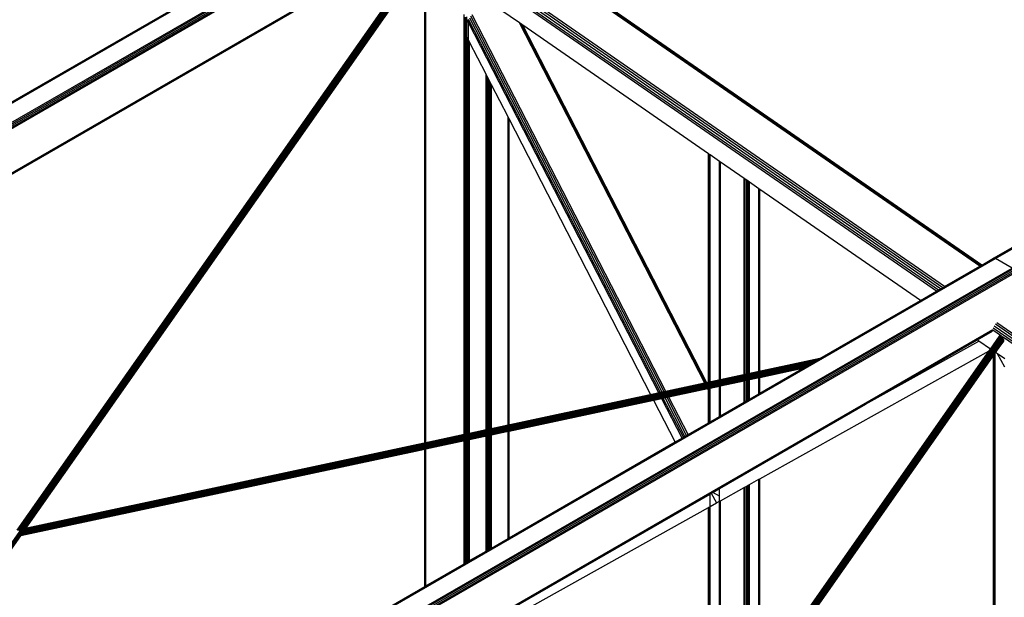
# Model space of a CAD drawing. Header units: millimetres. Extents: x 10 to 1250, y -62 to 528.
# Tile 717 of 909: x 616.11 to 618.02, y 522.45 to 523.58. Entities that reach past the tile are written whole.
import ezdxf

# ---------------------------------------------------------------- set-up
doc = ezdxf.new("R2010")
doc.units = ezdxf.units.MM
doc.header["$LTSCALE"] = 0.05

msp = doc.modelspace()

# ---------------------------------------------------------------- linework, layer by layer
at = {"color": 8}
for p, q in [((618.0041, 523.1134), (620.7571, 524.7028)), ((618.0061, 523.1127), (620.7571, 524.701)), ((618.0025, 523.1131), (619.6577, 524.0687)), ((614.3022, 522.3801), (616.8983, 523.879)), ((614.3022, 522.3807), (616.8968, 523.8788)), ((614.3022, 522.3783), (616.8983, 523.8772)), ((614.3022, 522.3412), (616.8983, 523.8401)), ((614.3022, 522.3385), (616.8983, 523.8374)), ((614.3022, 522.3352), (616.8983, 523.8341)), ((614.3022, 522.332), (616.8983, 523.8309)), ((614.3022, 522.3293), (616.8983, 523.8282)), ((614.3022, 522.2432), (616.8962, 523.7409)), ((614.3022, 522.2414), (616.8957, 523.7388)), ((614.3022, 522.2407), (616.8957, 523.7381)), ((616.1072, 522.5847), (616.9086, 523.7277)), ((616.1074, 522.5848), (616.909, 523.728)), ((616.1077, 522.5849), (616.9094, 523.7281)), ((616.1082, 522.5849), (616.9099, 523.7282)), ((616.1087, 522.5849), (616.9104, 523.7282)), ((616.1092, 522.5849), (616.9109, 523.7281)), ((616.1098, 522.5847), (616.9115, 523.728)), ((616.1104, 522.5844), (616.912, 523.7277)), ((616.1109, 522.5841), (616.9126, 523.7274)), ((616.1121, 522.5845), (616.9132, 523.7269)), ((616.1135, 522.5853), (616.9137, 523.7265)), ((617.976, 523.0978), (617.057, 523.7345)), ((617.9785, 523.0992), (617.06, 523.7356)), ((617.9795, 523.0998), (617.062, 523.7355)), ((616.1149, 522.5859), (616.9143, 523.7259)), ((616.1162, 522.5864), (616.9148, 523.7253)), ((616.1174, 522.5869), (616.9152, 523.7247)), ((616.1185, 522.5872), (616.9157, 523.724)), ((616.1195, 522.5874), (616.916, 523.7233)), ((616.1204, 522.5876), (616.9163, 523.7226)), ((616.1213, 522.5878), (616.9166, 523.7219)), ((616.1221, 522.5879), (616.9167, 523.7212)), ((616.1227, 522.5881), (616.9169, 523.7206)), ((616.1233, 522.5882), (616.9169, 523.7199)), ((616.1238, 522.5883), (616.9169, 523.7193)), ((616.1241, 522.5883), (616.9167, 523.7188)), ((616.1071, 522.5847), (616.8926, 523.705)), ((616.1243, 522.5884), (616.8983, 523.6923)), ((616.8983, 522.7541), (616.8983, 523.6923)), ((616.8989, 522.7543), (616.8989, 523.693)), ((616.9005, 522.7546), (616.9005, 523.6953)), ((617.8994, 523.0536), (616.9802, 523.6904)), ((617.9036, 523.056), (616.983, 523.6938)), ((617.9073, 523.0581), (616.9883, 523.6948)), ((617.8918, 523.0492), (616.975, 523.6843)), ((617.8952, 523.0512), (616.9779, 523.6867)), ((617.082, 523.5704), (617.0281, 523.6077)), ((616.975, 523.553), (616.975, 523.5864)), ((616.9774, 523.5484), (616.9774, 523.5818)), ((616.9802, 523.5764), (616.9802, 523.5824)), ((616.983, 523.571), (616.9802, 523.5764)), ((616.9802, 523.543), (616.9802, 523.5764)), ((617.3557, 522.8521), (616.983, 523.5769)), ((616.983, 523.571), (616.983, 523.5769)), ((617.3592, 522.8528), (616.9856, 523.5795)), ((617.363, 522.8536), (616.9878, 523.5834)), ((617.3665, 522.8544), (616.9904, 523.5859)), ((617.3529, 522.8515), (616.983, 523.571)), ((616.983, 523.5376), (616.983, 523.571)), ((617.4418, 522.8705), (617.082, 523.5704)), ((617.0864, 523.5673), (617.082, 523.5704)), ((617.4444, 522.8711), (617.0864, 523.5673)), ((617.0888, 523.5657), (617.0864, 523.5673)), ((617.4458, 522.8714), (617.0888, 523.5657)), ((617.4492, 523.316), (617.0888, 523.5657)), ((616.9774, 523.5484), (616.975, 523.553)), ((616.975, 522.7706), (616.975, 523.553)), ((616.9774, 522.7711), (616.9774, 523.5484)), ((616.9802, 522.7717), (616.9802, 523.543)), ((616.9816, 523.5403), (616.9802, 523.543)), ((616.9816, 522.772), (616.9816, 523.5403)), ((616.9828, 523.538), (616.9816, 523.5403)), ((616.9828, 523.538), (616.9828, 522.7722)), ((616.983, 523.5376), (616.9828, 523.538)), ((616.983, 522.7723), (616.983, 523.5376)), ((616.9853, 523.533), (616.983, 523.5376)), ((616.9853, 522.7728), (616.9853, 523.533)), ((617.0174, 523.4705), (616.9853, 523.533)), ((617.0174, 522.7796), (617.0174, 523.4705)), ((617.019, 523.4674), (617.0174, 523.4705)), ((617.019, 522.78), (617.019, 523.4674)), ((617.0196, 523.4663), (617.019, 523.4674)), ((617.0196, 522.7801), (617.0196, 523.4663)), ((617.0198, 523.4659), (617.0196, 523.4663)), ((617.0198, 522.7801), (617.0198, 523.4659)), ((617.02, 523.4655), (617.0198, 523.4659)), ((617.02, 522.7802), (617.02, 523.4655)), ((617.0212, 523.4632), (617.02, 523.4655)), ((617.0212, 522.7804), (617.0212, 523.4632)), ((617.0226, 523.4605), (617.0212, 523.4632)), ((617.0226, 522.7807), (617.0226, 523.4605)), ((617.0254, 523.455), (617.0226, 523.4605)), ((617.0254, 522.7813), (617.0254, 523.455)), ((617.0278, 523.4504), (617.0254, 523.455)), ((617.0278, 522.7818), (617.0278, 523.4504)), ((617.0599, 523.388), (617.0278, 523.4504)), ((617.0599, 522.7887), (617.0599, 523.388)), ((617.0615, 523.3849), (617.0599, 523.388)), ((617.0615, 522.7891), (617.0615, 523.3849)), ((617.062, 523.3838), (617.0615, 523.3849)), ((617.062, 522.7892), (617.062, 523.3838)), ((617.3374, 522.8482), (617.062, 523.3838)), ((617.4492, 522.8721), (617.4492, 523.316)), ((617.4499, 523.3155), (617.4492, 523.316)), ((617.4499, 522.8722), (617.4499, 523.3155)), ((617.4516, 523.3143), (617.4499, 523.3155)), ((617.4516, 522.8726), (617.4516, 523.3143)), ((617.452, 523.314), (617.4516, 523.3143)), ((617.452, 522.8727), (617.452, 523.314)), ((617.4706, 523.3011), (617.452, 523.314)), ((617.4706, 522.8767), (617.4706, 523.3011)), ((617.4723, 523.2999), (617.4706, 523.3011)), ((617.4723, 522.877), (617.4723, 523.2999)), ((617.5182, 523.2682), (617.4723, 523.2999)), ((617.5182, 522.8869), (617.5182, 523.2682)), ((617.5196, 523.2672), (617.5182, 523.2682)), ((617.5196, 522.8872), (617.5196, 523.2672)), ((617.5205, 523.2666), (617.5196, 523.2672)), ((617.5205, 522.8874), (617.5205, 523.2666)), ((617.5232, 523.2647), (617.5205, 523.2666)), ((617.5232, 522.8879), (617.5232, 523.2647)), ((617.526, 523.2627), (617.5232, 523.2647)), ((617.526, 522.8885), (617.526, 523.2627)), ((617.5283, 523.2611), (617.526, 523.2627)), ((617.5283, 522.889), (617.5283, 523.2611)), ((617.547, 523.2482), (617.5283, 523.2611)), ((617.547, 522.893), (617.547, 523.2482)), ((617.5487, 523.247), (617.547, 523.2482)), ((617.5487, 522.8934), (617.5487, 523.247)), ((617.8604, 523.0311), (617.5487, 523.247)), ((615.2443, 521.52), (618.0041, 523.1134)), ((615.2463, 521.5193), (618.0061, 523.1127)), ((617.9073, 523.0581), (617.976, 523.0978)), ((617.976, 523.0978), (617.9785, 523.0992)), ((617.9785, 523.0992), (617.9795, 523.0998)), ((617.9795, 523.0998), (618.0025, 523.1131)), ((618.0041, 523.1134), (618.0025, 523.1131)), ((618.0061, 523.1127), (618.0041, 523.1134)), ((618.0382, 523.0942), (618.0061, 523.1127)), ((615.2784, 521.5008), (618.0382, 523.0942)), ((615.2804, 521.4992), (618.0402, 523.0926)), ((615.282, 521.4969), (618.0419, 523.0903)), ((615.2832, 521.4943), (618.043, 523.0877)), ((615.2835, 521.4918), (618.0434, 523.0852)), ((617.9036, 523.056), (617.9073, 523.0581)), ((617.8604, 523.0311), (617.8918, 523.0492)), ((617.8918, 523.0492), (617.8952, 523.0512)), ((617.8952, 523.0512), (617.8994, 523.0536)), ((617.8994, 523.0536), (617.9036, 523.056)), ((617.6652, 522.9183), (617.8604, 523.0311)), ((619.0056, 522.2872), (618.0033, 522.9815)), ((619.0098, 522.2896), (618.0059, 522.9851)), ((619.0134, 522.2917), (618.009, 522.9876)), ((615.3279, 521.4314), (618.0011, 522.9748)), ((615.3294, 521.4304), (618.0006, 522.9726)), ((617.2128, 521.8185), (618.0143, 522.962)), ((617.213, 521.8186), (618.0146, 522.9622)), ((617.2134, 521.8187), (618.015, 522.9624)), ((617.2138, 521.8187), (618.0155, 522.9625)), ((617.2143, 521.8187), (618.016, 522.9625)), ((617.2149, 521.8187), (618.0165, 522.9624)), ((617.2154, 521.8185), (618.0171, 522.9622)), ((617.216, 521.8182), (618.0177, 522.962)), ((617.9706, 522.9547), (617.9994, 522.9713)), ((618.0176, 522.962), (618.0008, 522.9737)), ((619.0014, 522.2848), (618.0016, 522.9775)), ((617.2166, 521.8179), (618.0182, 522.9616)), ((617.2177, 521.8183), (618.0188, 522.9612)), ((617.2192, 521.8191), (618.0194, 522.9607)), ((617.2205, 521.8197), (618.0199, 522.9602)), ((617.2218, 521.8202), (618.0204, 522.9596)), ((617.2231, 521.8207), (618.0209, 522.959)), ((617.2241, 521.821), (618.0213, 522.9583)), ((617.2251, 521.8212), (618.0216, 522.9576)), ((617.226, 521.8214), (618.022, 522.9569)), ((617.2269, 521.8215), (618.0222, 522.9562)), ((617.2277, 521.8217), (618.0224, 522.9555)), ((617.2284, 521.8219), (618.0225, 522.9548)), ((617.2289, 521.822), (618.0225, 522.9542)), ((617.2294, 521.8221), (618.0225, 522.9536)), ((617.2297, 521.8221), (618.0224, 522.9531)), ((617.754, 522.8296), (617.97, 522.9543)), ((617.754, 522.8296), (617.974, 522.9524)), ((617.97, 522.9543), (617.9706, 522.9547)), ((617.974, 522.9524), (617.9706, 522.9547)), ((617.9965, 522.9368), (617.974, 522.9524)), ((617.9965, 522.9368), (618.0139, 522.9617)), ((618.0064, 522.9299), (618.022, 522.9522)), ((618.0191, 522.961), (618.0194, 522.9607)), ((618.998, 522.2828), (618.0194, 522.9607)), ((618.022, 522.9522), (618.0222, 522.9526)), ((617.5487, 522.6849), (617.9941, 522.9333)), ((617.5487, 522.2979), (617.9941, 522.9333)), ((617.5487, 522.277), (618.0024, 522.9243)), ((617.9941, 522.9333), (617.9965, 522.9368)), ((618.0024, 522.9243), (618.0031, 522.9253)), ((618.0024, 521.9874), (618.0024, 522.9243)), ((618.0031, 522.9253), (618.0048, 522.9277)), ((618.0031, 521.9876), (618.0031, 522.9253)), ((618.0048, 522.9277), (618.0052, 522.9283)), ((618.0048, 521.9879), (618.0048, 522.9277)), ((618.0052, 522.9283), (618.0064, 522.9299)), ((618.0052, 521.988), (618.0052, 522.9283)), ((618.0097, 522.9276), (618.0064, 522.9299)), ((618.0239, 522.9017), (618.0097, 522.9276)), ((618.0239, 522.9178), (618.0097, 522.9276)), ((617.6612, 522.916), (616.1109, 522.5841)), ((617.6597, 522.9152), (616.1115, 522.5837)), ((617.658, 522.9142), (616.1121, 522.5832)), ((617.6562, 522.9132), (616.1126, 522.5826)), ((617.6625, 522.9168), (616.1127, 522.5849)), ((617.6543, 522.912), (616.1131, 522.582)), ((617.6523, 522.9109), (616.1136, 522.5814)), ((617.6502, 522.9097), (616.114, 522.5807)), ((617.6635, 522.9174), (616.1141, 522.5856)), ((617.6481, 522.9084), (616.1143, 522.58)), ((617.6459, 522.9072), (616.1147, 522.5793)), ((617.6439, 522.906), (616.1149, 522.5786)), ((617.6419, 522.9049), (616.1151, 522.5779)), ((617.6643, 522.9178), (616.1155, 522.5862)), ((617.6649, 522.9182), (616.1167, 522.5867)), ((617.6652, 522.9183), (617.5487, 522.8934)), ((617.64, 522.9038), (617.6419, 522.9049)), ((617.6419, 522.9049), (617.6439, 522.906)), ((617.6439, 522.906), (617.6459, 522.9072)), ((617.6459, 522.9072), (617.6481, 522.9084)), ((617.6481, 522.9084), (617.6502, 522.9097)), ((617.6502, 522.9097), (617.6523, 522.9109)), ((617.6523, 522.9109), (617.6543, 522.912)), ((617.6543, 522.912), (617.6562, 522.9132)), ((617.6562, 522.9132), (617.658, 522.9142)), ((617.658, 522.9142), (617.6597, 522.9152)), ((617.6597, 522.9152), (617.6612, 522.916)), ((617.6612, 522.916), (617.6625, 522.9168)), ((617.6625, 522.9168), (617.6635, 522.9174)), ((617.6635, 522.9174), (617.6643, 522.9178)), ((617.6643, 522.9178), (617.6649, 522.9182)), ((617.6649, 522.9182), (617.6652, 522.9183)), ((617.6317, 522.899), (616.1143, 522.5741)), ((617.6322, 522.8993), (616.1144, 522.5743)), ((617.6329, 522.8997), (616.1147, 522.5746)), ((617.6339, 522.9003), (616.1149, 522.575)), ((617.6352, 522.901), (616.1151, 522.5755)), ((617.64, 522.9038), (616.1152, 522.5773)), ((616.1152, 522.5766), (617.6382, 522.9027)), ((617.6366, 522.9018), (616.1152, 522.5761)), ((617.5182, 522.8869), (617.4723, 522.877)), ((617.5196, 522.8872), (617.5182, 522.8869)), ((617.5205, 522.8874), (617.5196, 522.8872)), ((617.5232, 522.8879), (617.5205, 522.8874)), ((617.526, 522.8885), (617.5232, 522.8879)), ((617.5283, 522.889), (617.526, 522.8885)), ((617.547, 522.893), (617.5283, 522.889)), ((617.5487, 522.8934), (617.547, 522.893)), ((617.6315, 522.8989), (617.5487, 522.8811)), ((617.5487, 522.8511), (617.6315, 522.8989)), ((617.6315, 522.8989), (617.6317, 522.899)), ((617.6317, 522.899), (617.6322, 522.8993)), ((617.6322, 522.8993), (617.6329, 522.8997)), ((617.6329, 522.8997), (617.6339, 522.9003)), ((617.6339, 522.9003), (617.6352, 522.901)), ((617.6352, 522.901), (617.6366, 522.9018)), ((617.6366, 522.9018), (617.6382, 522.9027)), ((617.6382, 522.9027), (617.64, 522.9038)), ((617.4418, 522.8705), (617.3665, 522.8544)), ((617.4444, 522.8711), (617.4418, 522.8705)), ((617.4458, 522.8714), (617.4444, 522.8711)), ((617.4492, 522.8721), (617.4458, 522.8714)), ((617.4499, 522.8722), (617.4492, 522.8721)), ((617.4516, 522.8726), (617.4499, 522.8722)), ((617.452, 522.8727), (617.4516, 522.8726)), ((617.4706, 522.8767), (617.452, 522.8727)), ((617.4723, 522.877), (617.4706, 522.8767)), ((617.5182, 522.8746), (617.4723, 522.8648)), ((617.5196, 522.8749), (617.5182, 522.8746)), ((617.5182, 522.8334), (617.5182, 522.8746)), ((617.5205, 522.8751), (617.5196, 522.8749)), ((617.5196, 522.8343), (617.5196, 522.8749)), ((617.5232, 522.8757), (617.5205, 522.8751)), ((617.5205, 522.8348), (617.5205, 522.8751)), ((617.526, 522.8763), (617.5232, 522.8757)), ((617.5232, 522.8364), (617.5232, 522.8757)), ((617.5283, 522.8768), (617.526, 522.8763)), ((617.526, 522.838), (617.526, 522.8763)), ((617.547, 522.8808), (617.5283, 522.8768)), ((617.5283, 522.8393), (617.5283, 522.8768)), ((617.5487, 522.8811), (617.547, 522.8808)), ((617.547, 522.8501), (617.547, 522.8808)), ((617.5487, 522.8511), (617.5487, 522.8811)), ((617.3374, 522.8482), (617.062, 522.7892)), ((617.3529, 522.8515), (617.3374, 522.8482)), ((617.3557, 522.8521), (617.3529, 522.8515)), ((617.3592, 522.8528), (617.3557, 522.8521)), ((617.363, 522.8536), (617.3592, 522.8528)), ((617.3665, 522.8544), (617.363, 522.8536)), ((617.4475, 522.8595), (617.3721, 522.8433)), ((617.4492, 522.8598), (617.4475, 522.8595)), ((617.4492, 522.8562), (617.4475, 522.8595)), ((617.4499, 522.86), (617.4492, 522.8598)), ((617.4492, 522.8562), (617.4492, 522.8598)), ((617.4492, 522.7936), (617.4492, 522.8562)), ((617.4499, 522.8548), (617.4492, 522.8562)), ((617.4499, 522.8548), (617.4499, 522.86)), ((617.4501, 522.86), (617.4499, 522.86)), ((617.4499, 522.794), (617.4499, 522.8548)), ((617.4516, 522.8515), (617.4499, 522.8548)), ((617.4514, 522.8603), (617.4501, 522.86)), ((617.4516, 522.8572), (617.4501, 522.86)), ((617.4516, 522.8601), (617.4514, 522.8603)), ((617.4516, 522.8603), (617.4514, 522.8603)), ((617.452, 522.8604), (617.4516, 522.8603)), ((617.4516, 522.8601), (617.4516, 522.8603)), ((617.452, 522.8593), (617.4516, 522.8601)), ((617.4516, 522.8572), (617.4516, 522.8601)), ((617.452, 522.8564), (617.4516, 522.8572)), ((617.4516, 522.8515), (617.4516, 522.8572)), ((617.4516, 522.795), (617.4516, 522.8515)), ((617.452, 522.8507), (617.4516, 522.8515)), ((617.4706, 522.8644), (617.452, 522.8604)), ((617.452, 522.8593), (617.452, 522.8604)), ((617.452, 522.8564), (617.452, 522.8593)), ((617.452, 522.8507), (617.452, 522.8564)), ((617.452, 522.7952), (617.452, 522.8507)), ((617.4723, 522.8648), (617.4706, 522.8644)), ((617.4706, 522.806), (617.4706, 522.8644)), ((617.4723, 522.807), (617.4723, 522.8648)), ((617.5283, 522.8393), (617.547, 522.8501)), ((617.547, 522.8501), (617.5487, 522.8511)), ((617.3431, 522.8371), (617.062, 522.7769)), ((617.3586, 522.8404), (617.3431, 522.8371)), ((617.3846, 522.7564), (617.3431, 522.8371)), ((617.3613, 522.841), (617.3586, 522.8404)), ((617.3979, 522.764), (617.3586, 522.8404)), ((617.3649, 522.8418), (617.3613, 522.841)), ((617.4002, 522.7654), (617.3613, 522.841)), ((617.3687, 522.8426), (617.3649, 522.8418)), ((617.4033, 522.7671), (617.3649, 522.8418)), ((617.3721, 522.8433), (617.3687, 522.8426)), ((617.4065, 522.769), (617.3687, 522.8426)), ((617.4095, 522.7707), (617.3721, 522.8433)), ((617.4706, 522.666), (617.754, 522.8296)), ((617.4723, 522.807), (617.5182, 522.8334)), ((617.5182, 522.8334), (617.5196, 522.8343)), ((617.5196, 522.8343), (617.5205, 522.8348)), ((617.5205, 522.8348), (617.5232, 522.8364)), ((617.5232, 522.8364), (617.526, 522.838)), ((617.526, 522.838), (617.5283, 522.8393)), ((617.4095, 522.7707), (617.4492, 522.7936)), ((617.4492, 522.7936), (617.4499, 522.794)), ((617.4499, 522.794), (617.4516, 522.795)), ((617.4516, 522.795), (617.452, 522.7952)), ((617.452, 522.7952), (617.4706, 522.806)), ((617.4706, 522.806), (617.4723, 522.807)), ((616.9774, 522.7711), (616.975, 522.7706)), ((616.9802, 522.7717), (616.9774, 522.7711)), ((616.9816, 522.772), (616.9802, 522.7717)), ((616.9828, 522.7722), (616.9816, 522.772)), ((616.983, 522.7723), (616.9828, 522.7722)), ((616.9853, 522.7728), (616.983, 522.7723)), ((617.0174, 522.7796), (616.9853, 522.7728)), ((617.019, 522.78), (617.0174, 522.7796)), ((617.0196, 522.7801), (617.019, 522.78)), ((617.0198, 522.7801), (617.0196, 522.7801)), ((617.02, 522.7802), (617.0198, 522.7801)), ((617.0212, 522.7804), (617.02, 522.7802)), ((617.0226, 522.7807), (617.0212, 522.7804)), ((617.0254, 522.7813), (617.0226, 522.7807)), ((617.0278, 522.7818), (617.0254, 522.7813)), ((617.0599, 522.7887), (617.0278, 522.7818)), ((617.0599, 522.7765), (617.0278, 522.7696)), ((617.0615, 522.7891), (617.0599, 522.7887)), ((617.0615, 522.7768), (617.0599, 522.7765)), ((617.0599, 522.5689), (617.0599, 522.7765)), ((617.062, 522.7892), (617.0615, 522.7891)), ((617.062, 522.7769), (617.0615, 522.7768)), ((617.0615, 522.5698), (617.0615, 522.7768)), ((617.062, 522.5701), (617.062, 522.7769)), ((617.4065, 522.769), (617.4095, 522.7707)), ((616.8983, 522.7541), (616.1243, 522.5884)), ((616.8989, 522.7543), (616.8983, 522.7541)), ((616.9005, 522.7546), (616.8989, 522.7543)), ((616.975, 522.7706), (616.9005, 522.7546)), ((616.975, 522.7583), (616.9005, 522.7423)), ((616.9774, 522.7588), (616.975, 522.7583)), ((616.975, 522.5199), (616.975, 522.7583)), ((616.9802, 522.7594), (616.9774, 522.7588)), ((616.9774, 522.5212), (616.9774, 522.7588)), ((616.9816, 522.7597), (616.9802, 522.7594)), ((616.9802, 522.5228), (616.9802, 522.7594)), ((616.9828, 522.76), (616.9816, 522.7597)), ((616.9816, 522.5237), (616.9816, 522.7597)), ((616.9828, 522.76), (616.9828, 522.5243)), ((616.983, 522.76), (616.9828, 522.76)), ((616.9853, 522.7605), (616.983, 522.76)), ((616.983, 522.5245), (616.983, 522.76)), ((617.0174, 522.7674), (616.9853, 522.7605)), ((616.9853, 522.5258), (616.9853, 522.7605)), ((617.019, 522.7677), (617.0174, 522.7674)), ((617.0174, 522.5444), (617.0174, 522.7674)), ((617.0196, 522.7678), (617.019, 522.7677)), ((617.019, 522.5453), (617.019, 522.7677)), ((617.0198, 522.7679), (617.0196, 522.7678)), ((617.0196, 522.5456), (617.0196, 522.7678)), ((617.0198, 522.5457), (617.0198, 522.7679)), ((617.02, 522.7679), (617.0198, 522.7679)), ((617.0212, 522.7682), (617.02, 522.7679)), ((617.02, 522.5458), (617.02, 522.7679)), ((617.0226, 522.7685), (617.0212, 522.7682)), ((617.0212, 522.5465), (617.0212, 522.7682)), ((617.0254, 522.7691), (617.0226, 522.7685)), ((617.0226, 522.5473), (617.0226, 522.7685)), ((617.0278, 522.7696), (617.0254, 522.7691)), ((617.0254, 522.5489), (617.0254, 522.7691)), ((617.0278, 522.5503), (617.0278, 522.7696)), ((617.062, 522.5701), (617.3846, 522.7564)), ((617.3846, 522.7564), (617.3979, 522.764)), ((617.3979, 522.764), (617.4002, 522.7654)), ((617.4002, 522.7654), (617.4033, 522.7671)), ((617.4033, 522.7671), (617.4065, 522.769)), ((616.8983, 522.7419), (616.1142, 522.574)), ((616.8989, 522.742), (616.8983, 522.7419)), ((616.8983, 522.4756), (616.8983, 522.7419)), ((616.9005, 522.7423), (616.8989, 522.742)), ((616.8989, 522.4759), (616.8989, 522.742)), ((616.9005, 522.4768), (616.9005, 522.7423)), ((617.5283, 522.6735), (617.547, 522.6839)), ((617.547, 522.6839), (617.5487, 522.6849)), ((617.547, 522.2955), (617.547, 522.6839)), ((617.5487, 522.2979), (617.5487, 522.6849)), ((617.452, 522.6552), (617.4542, 522.6566)), ((617.4542, 522.6566), (617.4574, 522.6584)), ((617.4542, 522.6566), (617.4648, 522.6381)), ((617.4574, 522.6584), (617.4706, 522.666)), ((617.4706, 522.6508), (617.4574, 522.6584)), ((617.4706, 522.6508), (617.4706, 522.666)), ((617.4723, 522.6422), (617.5182, 522.6678)), ((617.5182, 522.6678), (617.5196, 522.6686)), ((617.5182, 522.2543), (617.5182, 522.6678)), ((617.5196, 522.6686), (617.5205, 522.6691)), ((617.5196, 522.2563), (617.5196, 522.6686)), ((617.5205, 522.6691), (617.5232, 522.6706)), ((617.5205, 522.2576), (617.5205, 522.6691)), ((617.5232, 522.6706), (617.526, 522.6722)), ((617.5232, 522.2616), (617.5232, 522.6706)), ((617.526, 522.6722), (617.5283, 522.6735)), ((617.526, 522.2655), (617.526, 522.6722)), ((617.5283, 522.2688), (617.5283, 522.6735)), ((616.983, 522.3845), (617.452, 522.6552)), ((617.452, 522.6309), (617.452, 522.6552)), ((617.452, 522.6309), (617.4648, 522.6381)), ((617.4648, 522.6381), (617.4706, 522.6413)), ((617.4706, 522.6413), (617.4706, 522.6508)), ((617.4706, 522.6413), (617.4723, 522.6422)), ((617.4706, 522.1865), (617.4706, 522.6413)), ((617.4723, 522.1889), (617.4723, 522.6422)), ((617.062, 522.4126), (617.4492, 522.6293)), ((617.4492, 522.6293), (617.4499, 522.6297)), ((617.4492, 522.1637), (617.4492, 522.6293)), ((617.4499, 522.6297), (617.4516, 522.6306)), ((617.4499, 522.1633), (617.4499, 522.6297)), ((617.4516, 522.6306), (617.452, 522.6309)), ((617.4516, 522.1623), (617.4516, 522.6306)), ((617.452, 522.1621), (617.452, 522.6309)), ((615.452, 521.6405), (616.1126, 522.5826)), ((615.4535, 521.6414), (616.1131, 522.582)), ((615.4551, 521.6423), (616.1136, 522.5814)), ((615.4566, 521.6432), (616.114, 522.5807)), ((615.458, 521.644), (616.1143, 522.58)), ((616.1174, 522.5869), (616.1174, 522.5869)), ((616.1179, 522.587), (616.1185, 522.5872)), ((616.1185, 522.5872), (616.1189, 522.5873)), ((616.1195, 522.5874), (616.1189, 522.5873)), ((616.1204, 522.5876), (616.1195, 522.5874)), ((616.1213, 522.5878), (616.1204, 522.5876)), ((616.1221, 522.5879), (616.1213, 522.5878)), ((616.1227, 522.5881), (616.1221, 522.5879)), ((616.1233, 522.5882), (616.1227, 522.5881)), ((616.1238, 522.5883), (616.1233, 522.5882)), ((616.1241, 522.5883), (616.1238, 522.5883)), ((616.1243, 522.5884), (616.1241, 522.5883)), ((615.4593, 521.6448), (616.1147, 522.5793)), ((615.4606, 521.6455), (616.1149, 522.5786)), ((615.4617, 521.6461), (616.1151, 522.5779)), ((615.4627, 521.6467), (616.1152, 522.5773)), ((615.4635, 521.6472), (616.1152, 522.5766)), ((615.4641, 521.6475), (616.1152, 522.5761)), ((615.4646, 521.6478), (616.1151, 522.5755)), ((615.4649, 521.648), (616.1142, 522.574)), ((616.1142, 522.574), (616.1143, 522.5741)), ((616.1143, 522.5741), (616.1144, 522.5743)), ((616.1144, 522.5743), (616.1147, 522.5746)), ((616.1147, 522.5746), (616.1149, 522.575)), ((617.0278, 522.5503), (617.0599, 522.5689)), ((617.0599, 522.5689), (617.0615, 522.5698)), ((617.0615, 522.5698), (617.062, 522.5701)), ((616.9853, 522.5258), (617.0174, 522.5444)), ((617.0174, 522.5444), (617.019, 522.5453)), ((617.019, 522.5453), (617.0196, 522.5456)), ((617.0196, 522.5456), (617.0198, 522.5457)), ((617.0198, 522.5457), (617.02, 522.5458)), ((617.02, 522.5458), (617.0212, 522.5465)), ((617.0212, 522.5465), (617.0226, 522.5473)), ((617.0226, 522.5473), (617.0254, 522.5489)), ((617.0254, 522.5489), (617.0278, 522.5503)), ((616.9774, 522.5212), (616.9802, 522.5228)), ((616.9802, 522.5228), (616.9816, 522.5237)), ((616.9816, 522.5237), (616.9828, 522.5243)), ((616.9828, 522.5243), (616.983, 522.5245)), ((616.983, 522.5245), (616.9853, 522.5258)), ((616.9005, 522.4768), (616.975, 522.5199)), ((616.975, 522.5199), (616.9774, 522.5212)), ((615.4649, 521.648), (616.8983, 522.4756)), ((616.8983, 522.4756), (616.8989, 522.4759)), ((616.8989, 522.4759), (616.9005, 522.4768))]:
    msp.add_line(p, q, dxfattribs=at)

doc.saveas('drawing.dxf')
